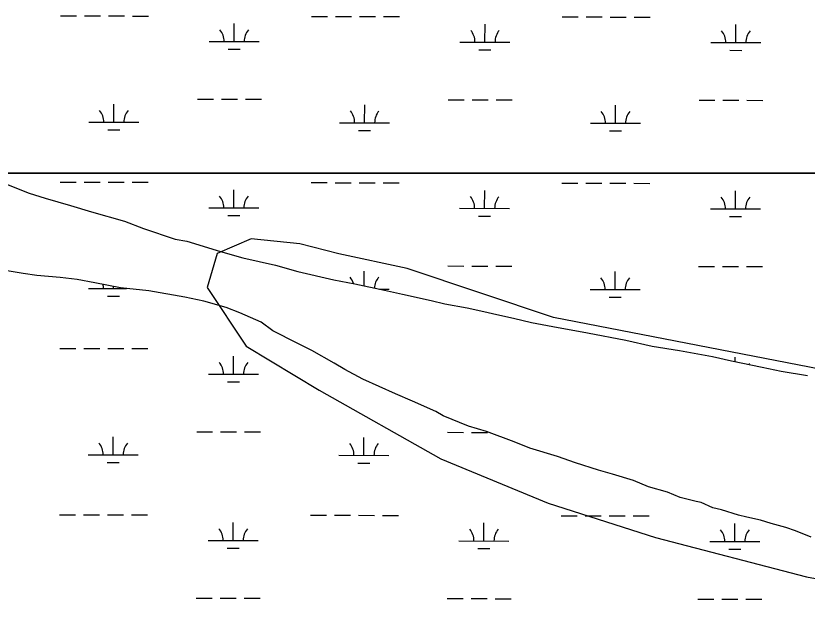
# Model space of a CAD drawing. Extents: x 3219052 to 3256913, y 800770 to 826146.
# Drawn here: x 3224792 to 3226376, y 821911 to 823082 of the extents above; entities that cross this region are included whole.
import ezdxf

# ---------------------------------------------------------------- set-up
doc = ezdxf.new("R2010")
doc.units = 0
for name, color, linetype in [('V-SITE-VEGE', 7, 'Continuous'), ('V-TOPO-SHOR', 7, 'Continuous'), ('V-WETL-SWMP', 7, 'Continuous')]:
    doc.layers.add(name, color=color, linetype=linetype)

msp = doc.modelspace()

# ---------------------------------------------------------------- linework, layer by layer
at = {"layer": 'V-SITE-VEGE'}
for p, q in [((3224708.2, 822767.1), (3230225.1, 822767.1)), ((3230225.1, 822767.1), (3224708.2, 822767.1)), ((3224770.3, 822746.4), (3224819, 822727.5)), ((3224819, 822727.5), (3224850.8, 822717)), ((3224850.8, 822717), (3224901.6, 822702.4)), ((3224901.6, 822702.4), (3224943.9, 822689.9)), ((3224943.9, 822689.9), (3225009.5, 822671.1)), ((3225009.5, 822671.1), (3225047.6, 822656.4)), ((3225047.6, 822656.4), (3225111.1, 822635.5)), ((3225111.1, 822635.5), (3225134.4, 822631.3)), ((3225134.4, 822631.3), (3225202.2, 822610.4)), ((3225202.2, 822610.4), (3225246.6, 822597.9)), ((3225246.6, 822597.9), (3225312.2, 822583.3)), ((3225312.2, 822583.3), (3225356.7, 822570.8)), ((3224806.9, 822566.8), (3224766.7, 822573)), ((3224834.4, 822562.6), (3224806.9, 822566.8)), ((3225356.7, 822570.8), (3225428.6, 822554.1)), ((3224880.9, 822558.5), (3224834.4, 822562.6)), ((3224914.8, 822554.4), (3224880.9, 822558.5)), ((3224950.7, 822548.2), (3224914.8, 822554.4)), ((3225428.6, 822554.1), (3225470.9, 822545.8)), ((3225001.5, 822537.8), (3224950.7, 822548.2)), ((3225058.6, 822531.7), (3225001.5, 822537.8)), ((3225470.9, 822545.8), (3225530.2, 822533.3)), ((3225530.2, 822533.3), (3225566.2, 822525)), ((3225130.6, 822519.2), (3225058.6, 822531.7)), ((3225168.7, 822510.9), (3225130.6, 822519.2)), ((3225566.2, 822525), (3225623.3, 822512.5)), ((3225213.1, 822498.4), (3225168.7, 822510.9)), ((3225623.3, 822512.5), (3225650.8, 822506.2)), ((3225650.8, 822506.2), (3225695.3, 822497.9)), ((3225240.6, 822487.9), (3225213.1, 822498.4)), ((3225283, 822469), (3225240.6, 822487.9)), ((3225695.3, 822497.9), (3225722.8, 822491.7)), ((3225722.8, 822491.7), (3225760.9, 822483.3)), ((3225760.9, 822483.3), (3225788.4, 822477.1)), ((3225788.4, 822477.1), (3225824.4, 822468.7)), ((3225306.3, 822452.2), (3225283, 822469)), ((3225824.4, 822468.7), (3225866.7, 822460.4)), ((3225866.7, 822460.4), (3225936.5, 822448)), ((3225355, 822427), (3225306.3, 822452.2)), ((3225936.5, 822448), (3226012.7, 822433.4)), ((3225384.7, 822412.2), (3225355, 822427)), ((3226012.7, 822433.4), (3226065.6, 822420.9)), ((3225429.2, 822387), (3225384.7, 822412.2)), ((3226065.6, 822420.9), (3226120.6, 822412.7)), ((3226120.6, 822412.7), (3226186.2, 822400.2)), ((3226186.2, 822400.2), (3226224.3, 822391.9)), ((3226224.3, 822391.9), (3226285.7, 822379.4)), ((3225450.4, 822374.4), (3225429.2, 822387)), ((3225486.4, 822355.5), (3225450.4, 822374.4)), ((3226285.7, 822379.4), (3226323.8, 822371.1)), ((3226323.8, 822371.1), (3226376.7, 822362.8)), ((3225552.1, 822326.1), (3225486.4, 822355.5)), ((3225585.9, 822311.4), (3225552.1, 822326.1)), ((3225632.5, 822290.5), (3225585.9, 822311.4)), ((3225647.4, 822282), (3225632.5, 822290.5)), ((3225698.2, 822261.1), (3225647.4, 822282)), ((3225734.2, 822250.6), (3225698.2, 822261.1)), ((3225789.2, 822229.7), (3225734.2, 822250.6)), ((3225821, 822217.1), (3225789.2, 822229.7)), ((3225876, 822200.4), (3225821, 822217.1)), ((3225912, 822187.8), (3225876, 822200.4)), ((3225958.6, 822173.1), (3225912, 822187.8)), ((3225986.1, 822164.8), (3225958.6, 822173.1)), ((3226028.5, 822152.2), (3225986.1, 822164.8)), ((3226058.1, 822139.7), (3226028.5, 822152.2)), ((3226096.2, 822129.2), (3226058.1, 822139.7)), ((3226121.6, 822118.7), (3226096.2, 822129.2)), ((3226153.4, 822110.4), (3226121.6, 822118.7)), ((3226164, 822108.3), (3226153.4, 822110.4)), ((3226187.3, 822097.8), (3226164, 822108.3)), ((3226204.2, 822093.6), (3226187.3, 822097.8)), ((3226238.1, 822083.2), (3226204.2, 822093.6)), ((3226255, 822079), (3226238.1, 822083.2)), ((3226282.5, 822072.8), (3226255, 822079)), ((3226303.7, 822066.5), (3226282.5, 822072.8)), ((3226333.3, 822058.1), (3226303.7, 822066.5)), ((3226352.4, 822051.8), (3226333.3, 822058.1)), ((3226384.1, 822039.3), (3226352.4, 822051.8))]:
    msp.add_line(p, q, dxfattribs=at)
at = {"layer": 'V-TOPO-SHOR'}
msp.add_lwpolyline([(3226580.2, 822340.2), (3225868.1, 822478.3), (3225575.5, 822576.5), (3225438.9, 822606.1), (3225360.9, 822625.8), (3225263.3, 822635.7), (3225194.9, 822606.6), (3225175.2, 822538.3), (3225253.1, 822421), (3225399.3, 822332.9), (3225643, 822195.7), (3225857.5, 822107.4), (3226072.1, 822038.7), (3226374.5, 821960), (3226696.4, 821900.7)], dxfattribs=at)
at = {"layer": 'V-WETL-SWMP'}
for p, q in [((3224882, 823082.1), (3224914, 823082)), ((3224930, 823081.9), (3224962, 823081.9)), ((3224978, 823081.8), (3225010, 823081.8)), ((3225026, 823081.7), (3225058, 823081.7)), ((3225383.9, 823081), (3225415.9, 823080.9)), ((3225431.9, 823080.9), (3225463.9, 823080.8)), ((3225479.9, 823080.8), (3225511.9, 823080.7)), ((3225527.9, 823080.7), (3225559.9, 823080.6)), ((3225885.8, 823079.9), (3225917.8, 823079.9)), ((3225933.8, 823079.8), (3225965.8, 823079.8)), ((3225981.8, 823079.7), (3226013.8, 823079.7)), ((3226029.8, 823079.6), (3226061.8, 823079.6)), ((3225229.2, 823030.6), (3225229.3, 823066.6)), ((3225731.1, 823029.5), (3225731.2, 823065.5)), ((3226233, 823028.5), (3226233.1, 823064.5)), ((3225179.2, 823030.7), (3225279.2, 823030.5)), ((3225681.1, 823029.6), (3225781.1, 823029.4)), ((3226183, 823028.6), (3226283, 823028.4)), ((3225217.2, 823015.2), (3225241.2, 823015.1)), ((3225719.1, 823014.1), (3225743.1, 823014.1)), ((3226221, 823013.1), (3226245, 823013)), ((3225155.6, 822915.3), (3225187.6, 822915.2)), ((3225203.6, 822915.2), (3225235.6, 822915.1)), ((3225251.6, 822915.1), (3225283.6, 822915)), ((3225657.5, 822914.3), (3225689.5, 822914.2)), ((3225705.5, 822914.2), (3225737.5, 822914.1)), ((3225753.5, 822914), (3225785.5, 822914)), ((3226159.4, 822913.2), (3226191.4, 822913.1)), ((3226207.4, 822913.1), (3226239.4, 822913)), ((3226255.4, 822913), (3226287.4, 822912.9)), ((3224988.4, 822869.2), (3224988.5, 822905.2)), ((3225490.3, 822868.2), (3225490.4, 822904.2)), ((3225992.2, 822867.1), (3225992.3, 822903.1)), ((3224938.4, 822869.3), (3225038.4, 822869.1)), ((3225440.3, 822868.3), (3225540.3, 822868.1)), ((3225942.2, 822867.2), (3226042.2, 822867)), ((3224976.4, 822853.8), (3225000.4, 822853.8)), ((3225478.3, 822852.8), (3225502.3, 822852.7)), ((3225980.2, 822851.7), (3226004.2, 822851.7)), ((3224770.3, 822746.4), (3224819, 822727.5)), ((3224881.3, 822749.4), (3224913.3, 822749.3)), ((3224929.3, 822749.3), (3224961.3, 822749.2)), ((3224977.3, 822749.2), (3225009.3, 822749.1)), ((3225025.3, 822749.1), (3225057.3, 822749)), ((3225383.2, 822748.3), (3225415.2, 822748.3)), ((3225431.2, 822748.2), (3225463.2, 822748.2)), ((3225479.2, 822748.1), (3225511.2, 822748.1)), ((3225527.2, 822748), (3225559.2, 822748)), ((3225885.1, 822747.3), (3225917.1, 822747.2)), ((3225933.1, 822747.2), (3225965.1, 822747.1)), ((3225981.1, 822747.1), (3226013.1, 822747)), ((3226029.1, 822747), (3226061.1, 822746.9)), ((3224819, 822727.5), (3224850.8, 822717.1)), ((3225228.5, 822697.9), (3225228.6, 822733.9)), ((3225730.4, 822696.9), (3225730.5, 822732.9)), ((3226232.3, 822695.8), (3226232.4, 822731.8)), ((3224850.8, 822717.1), (3224901.6, 822702.4)), ((3224901.6, 822702.4), (3224943.9, 822689.9)), ((3225178.5, 822698), (3225278.5, 822697.8)), ((3225680.4, 822697), (3225780.4, 822696.7)), ((3226182.3, 822695.9), (3226282.3, 822695.7)), ((3224943.9, 822689.9), (3225009.5, 822671.1)), ((3225216.5, 822682.5), (3225240.5, 822682.5)), ((3225718.4, 822681.4), (3225742.4, 822681.4)), ((3226220.3, 822680.4), (3226244.3, 822680.3)), ((3225009.5, 822671.1), (3225047.6, 822656.4)), ((3225047.6, 822656.4), (3225111.1, 822635.5)), ((3225111.1, 822635.5), (3225134.4, 822631.3)), ((3225134.4, 822631.3), (3225202.2, 822610.4)), ((3225202.2, 822610.4), (3225246.6, 822597.9)), ((3225246.6, 822597.9), (3225312.2, 822583.3)), ((3225312.2, 822583.3), (3225356.7, 822570.8)), ((3225656.8, 822581.6), (3225688.8, 822581.5)), ((3225704.8, 822581.5), (3225736.8, 822581.4)), ((3225752.8, 822581.4), (3225784.8, 822581.3)), ((3226158.7, 822580.5), (3226190.7, 822580.5)), ((3226206.7, 822580.4), (3226238.7, 822580.4)), ((3226254.7, 822580.3), (3226286.7, 822580.3)), ((3224806.9, 822566.8), (3224766.7, 822573)), ((3224834.4, 822562.6), (3224806.9, 822566.8)), ((3225356.7, 822570.8), (3225428.6, 822554.1)), ((3225489.6, 822541.8), (3225489.7, 822571.5)), ((3225991.5, 822534.4), (3225991.6, 822570.4)), ((3224880.9, 822558.6), (3224834.4, 822562.6)), ((3224914.8, 822554.4), (3224880.9, 822558.6)), ((3224950.7, 822548.2), (3224914.8, 822554.4)), ((3225428.6, 822554.1), (3225470.9, 822545.8)), ((3224937.7, 822536.7), (3225013.9, 822536.5)), ((3225001.5, 822537.8), (3224950.7, 822548.2)), ((3224987.7, 822536.5), (3224987.7, 822540.7)), ((3225058.6, 822531.7), (3225001.5, 822537.8)), ((3225470.9, 822545.8), (3225530.2, 822533.3)), ((3225520.1, 822535.4), (3225539.6, 822535.4)), ((3225530.2, 822533.3), (3225566.2, 822525)), ((3225941.5, 822534.5), (3226041.5, 822534.3)), ((3224975.7, 822521.1), (3224999.7, 822521.1)), ((3225130.6, 822519.2), (3225058.6, 822531.7)), ((3225168.7, 822510.9), (3225130.6, 822519.2)), ((3225566.2, 822525), (3225623.3, 822512.5)), ((3225979.5, 822519), (3226003.5, 822519)), ((3225213.1, 822498.4), (3225168.7, 822510.9)), ((3225623.3, 822512.5), (3225650.8, 822506.2)), ((3225650.8, 822506.2), (3225695.3, 822497.9)), ((3225240.6, 822487.9), (3225213.1, 822498.4)), ((3225283, 822469), (3225240.6, 822487.9)), ((3225695.3, 822497.9), (3225722.8, 822491.7)), ((3225722.8, 822491.7), (3225760.9, 822483.3)), ((3225760.9, 822483.3), (3225788.4, 822477.1)), ((3225788.4, 822477.1), (3225824.4, 822468.8)), ((3225306.3, 822452.2), (3225283, 822469)), ((3225824.4, 822468.8), (3225866.7, 822460.4)), ((3225866.7, 822460.4), (3225936.5, 822448)), ((3225355, 822427), (3225306.3, 822452.2)), ((3225936.5, 822448), (3226012.7, 822433.4)), ((3225384.7, 822412.3), (3225355, 822427)), ((3226012.7, 822433.4), (3226065.6, 822420.9)), ((3224880.6, 822416.7), (3224912.6, 822416.6)), ((3224928.6, 822416.6), (3224960.6, 822416.5)), ((3224976.6, 822416.5), (3225008.6, 822416.4)), ((3225024.6, 822416.4), (3225056.6, 822416.3)), ((3225429.2, 822387), (3225384.7, 822412.3)), ((3226065.6, 822420.9), (3226120.6, 822412.7)), ((3226120.6, 822412.7), (3226186.2, 822400.2)), ((3225227.8, 822365.2), (3225227.9, 822401.2)), ((3226186.2, 822400.2), (3226224.3, 822391.9)), ((3226224.3, 822391.9), (3226285.7, 822379.4)), ((3226231.7, 822390.4), (3226231.7, 822399.1)), ((3225450.4, 822374.4), (3225429.2, 822387)), ((3225486.4, 822355.5), (3225450.4, 822374.4)), ((3226285.7, 822379.4), (3226323.8, 822371.1)), ((3225177.8, 822365.3), (3225277.8, 822365.1)), ((3226323.8, 822371.1), (3226376.7, 822362.8)), ((3225215.8, 822349.8), (3225239.8, 822349.8)), ((3225552.1, 822326.1), (3225486.4, 822355.5)), ((3225585.9, 822311.4), (3225552.1, 822326.1)), ((3225632.5, 822290.5), (3225585.9, 822311.4)), ((3225647.4, 822282.1), (3225632.5, 822290.5)), ((3225698.2, 822261.1), (3225647.4, 822282.1)), ((3225154.2, 822250), (3225186.2, 822249.9)), ((3225202.2, 822249.9), (3225234.2, 822249.8)), ((3225250.2, 822249.8), (3225282.2, 822249.7)), ((3225656.1, 822248.9), (3225688.1, 822248.8)), ((3225734.2, 822250.6), (3225698.2, 822261.1)), ((3225704.1, 822248.8), (3225736.1, 822248.7)), ((3225789.2, 822229.7), (3225734.2, 822250.6)), ((3224987, 822203.9), (3224987.1, 822239.9)), ((3225488.9, 822202.8), (3225489, 822238.8)), ((3225821, 822217.1), (3225789.2, 822229.7)), ((3225876, 822200.4), (3225821, 822217.1)), ((3224937, 822204), (3225037, 822203.8)), ((3225438.9, 822202.9), (3225538.9, 822202.7)), ((3225912, 822187.8), (3225876, 822200.4)), ((3224975, 822188.5), (3224999, 822188.4)), ((3225476.9, 822187.4), (3225500.9, 822187.4)), ((3225958.6, 822173.2), (3225912, 822187.8)), ((3225986.1, 822164.8), (3225958.6, 822173.2)), ((3226028.5, 822152.2), (3225986.1, 822164.8)), ((3226058.1, 822139.7), (3226028.5, 822152.2)), ((3226096.2, 822129.2), (3226058.1, 822139.7)), ((3226121.6, 822118.7), (3226096.2, 822129.2)), ((3226153.4, 822110.4), (3226121.6, 822118.7)), ((3226164, 822108.3), (3226153.4, 822110.4)), ((3226187.3, 822097.8), (3226164, 822108.3)), ((3226204.2, 822093.6), (3226187.3, 822097.8)), ((3226238.1, 822083.2), (3226204.2, 822093.6)), ((3224879.9, 822084), (3224911.9, 822084)), ((3224927.9, 822083.9), (3224959.9, 822083.9)), ((3224975.9, 822083.8), (3225007.9, 822083.8)), ((3225023.9, 822083.7), (3225055.9, 822083.7)), ((3225381.8, 822083), (3225413.8, 822082.9)), ((3225429.8, 822082.9), (3225461.8, 822082.8)), ((3225477.8, 822082.8), (3225509.8, 822082.7)), ((3225525.8, 822082.7), (3225557.8, 822082.6)), ((3225883.7, 822081.9), (3225915.7, 822081.9)), ((3225931.7, 822081.8), (3225963.7, 822081.8)), ((3225979.7, 822081.7), (3226011.7, 822081.7)), ((3226027.7, 822081.6), (3226059.7, 822081.6)), ((3226255, 822079), (3226238.1, 822083.2)), ((3226282.5, 822072.8), (3226255, 822079)), ((3225227.1, 822032.6), (3225227.2, 822068.6)), ((3225729, 822031.5), (3225729.1, 822067.5)), ((3226230.9, 822030.5), (3226231, 822066.5)), ((3226303.7, 822066.5), (3226282.5, 822072.8)), ((3226333.3, 822058.1), (3226303.7, 822066.5)), ((3226352.4, 822051.9), (3226333.3, 822058.1)), ((3226384.1, 822039.3), (3226352.4, 822051.9)), ((3225177.1, 822032.7), (3225277.1, 822032.5)), ((3225679, 822031.6), (3225779, 822031.4)), ((3226180.9, 822030.6), (3226280.9, 822030.3)), ((3225215.1, 822017.2), (3225239.1, 822017.1)), ((3225717, 822016.1), (3225741, 822016.1)), ((3226218.9, 822015), (3226242.9, 822015)), ((3225153.5, 821917.3), (3225185.5, 821917.2)), ((3225201.5, 821917.2), (3225233.5, 821917.1)), ((3225249.5, 821917.1), (3225281.5, 821917)), ((3225655.4, 821916.2), (3225687.4, 821916.2)), ((3225703.4, 821916.1), (3225735.4, 821916.1)), ((3225751.4, 821916), (3225783.4, 821916)), ((3226157.3, 821915.2), (3226189.3, 821915.1)), ((3226205.3, 821915.1), (3226237.3, 821915)), ((3226253.3, 821915), (3226285.3, 821914.9))]:
    msp.add_line(p, q, dxfattribs=at)
for centre, start, end in [((3225174, 823031.2), 359.1081, 40.6518), ((3225284.5, 823030.9), 139.1081, 180.6517), ((3225675.9, 823030.1), 359.1081, 40.6518), ((3225786.4, 823029.9), 139.1081, 180.6517), ((3226177.8, 823029.1), 359.1081, 40.6518), ((3226288.3, 823028.8), 139.1081, 180.6517), ((3224933.2, 822869.8), 359.1081, 40.6518), ((3225043.6, 822869.6), 139.1081, 180.6517), ((3225435.1, 822868.8), 359.1081, 40.6518), ((3225545.5, 822868.5), 139.1081, 180.6517), ((3225937, 822867.7), 359.1081, 40.6518), ((3226047.5, 822867.5), 139.1081, 180.6517), ((3225173.3, 822698.5), 359.1081, 40.6518), ((3225283.8, 822698.3), 139.1081, 180.6517), ((3225675.2, 822697.4), 359.1081, 40.6518), ((3225785.7, 822697.2), 139.1081, 180.6517), ((3226177.1, 822696.4), 359.1081, 40.6518), ((3226287.6, 822696.2), 139.1081, 180.6517), ((3225434.4, 822536.1), 16.9185, 40.6518), ((3225544.9, 822535.9), 139.1081, 177.1184), ((3225936.3, 822535), 359.1081, 40.6518), ((3226046.8, 822534.8), 139.1081, 180.6517), ((3224932.5, 822537.1), 359.1081, 12.7665), ((3225042.9, 822536.9), 179.5876, 180.6517), ((3225172.6, 822365.8), 359.1081, 40.6518), ((3225283.1, 822365.6), 139.1081, 180.6517), ((3226286.9, 822363.5), 139.1081, 142.6731), ((3224931.8, 822204.5), 359.1081, 40.6518), ((3225042.2, 822204.2), 139.1081, 180.6517), ((3225433.7, 822203.4), 359.1081, 40.6518), ((3225544.2, 822203.2), 139.1081, 180.6517), ((3225171.9, 822033.1), 359.1081, 40.6518), ((3225282.4, 822032.9), 139.1081, 180.6517), ((3225673.8, 822032.1), 359.1081, 40.6518), ((3225784.3, 822031.9), 139.1081, 180.6517), ((3226175.7, 822031), 359.1081, 40.6518), ((3226286.2, 822030.8), 139.1081, 180.6517)]:
    msp.add_arc(centre, 35.2, start, end, dxfattribs=at)

doc.saveas('drawing.dxf')
